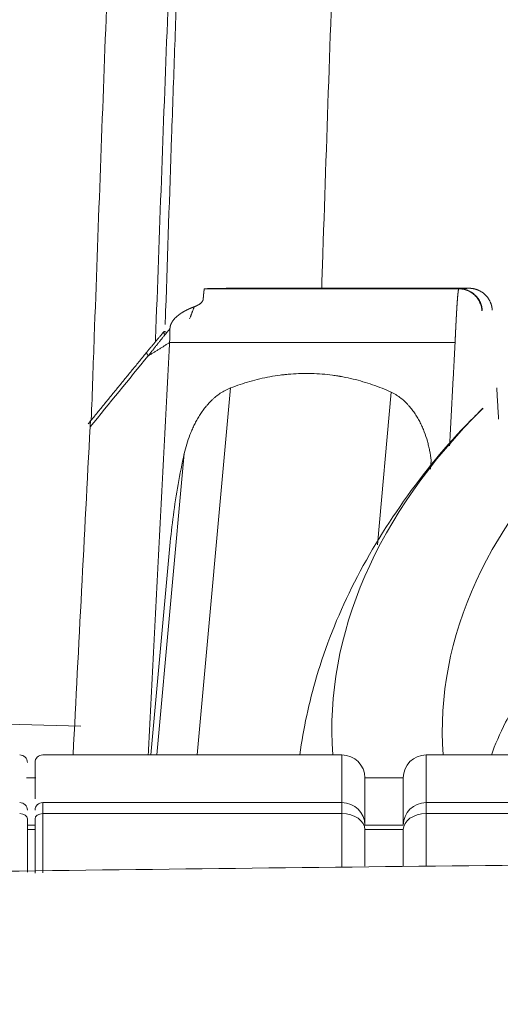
# Model space of a CAD drawing. Header units: millimetres. Extents: x 0 to 594, y 0 to 420.
# Tile 873 of 915: x 483.05 to 486.18, y 164.06 to 170.47. Entities that reach past the tile are written whole.
import ezdxf

# ---------------------------------------------------------------- set-up
doc = ezdxf.new("R2010")
doc.units = ezdxf.units.MM
doc.layers.add('1', color=7, linetype='Continuous', true_color=0xffffff)
doc.styles.add('Arial Unicode MS', font='txt')
doc.dimstyles.get("Standard").update_dxf_attribs({"dimtxt": 0.18, "dimasz": 0.18, "dimexe": 0.18, "dimexo": 0.0625, "dimgap": 0.09, "dimtad": 0, "dimtih": 1, "dimtoh": 1, "dimdec": 4, "dimzin": 0, "dimdsep": 46, "dimtxsty": 'Standard', "dimcen": 0.09, "dimadec": 0, "dimazin": 0, "dimtfac": 1, "dimtdec": 4, "dimtofl": 0, "dimtmove": 0, "dimatfit": 3, "dimfxl": 0, "dimtolj": 1, "dimtzin": 0, "dimarcsym": 0})

# ---------------------------------------------------------------- blocks, each defined once
blk = doc.blocks.new('_U6')
at = {"layer": '1', "color": 18, "lineweight": 13}
for p, q in [((446.3129, 126.736), (446.3129, 199.7401)), ((549.3129, 126.736), (549.3129, 199.7401)), ((446.3129, 197.7401), (549.3129, 197.7401))]:
    blk.add_line(p, q, dxfattribs=at)
at = {"layer": '1', "color": 18}
for points in [[(446.3129, 197.7401), (449.8129, 198.6779), (449.8129, 196.8023)], [(549.3129, 197.7401), (545.8129, 196.8023), (545.8129, 198.6779)]]:
    blk.add_solid(points, dxfattribs=at)
at = {"layer": '1', "color": 18, "linetype": 'Continuous', "lineweight": 13, "char_height": 2.5, "attachment_point": 7, "line_spacing_factor": 1.047437, "style": 'Arial Unicode MS'}
for s, insert in [('\\fArial Unicode MS|b0|i0;\\W1.0000;2.1', (495.6429, 203.4051)), ('\\fArial Unicode MS|b0|i0;\\W1.0000; DEFLATED TUBES WIDTH', (476.111, 198.3625))]:
    blk.add_mtext(s, dxfattribs=dict(at, insert=insert))

msp = doc.modelspace()

# ---------------------------------------------------------------- linework, layer by layer
at = {"layer": '1', "color": 155, "linetype": 'Continuous', "lineweight": 13}
for p, q in [((484.2056, 165.6828), (484.4225, 168.0744)), ((485.3794, 167.0506), (485.4697, 168.0459)), ((483.9428, 165.6826), (484.121, 167.6473)), ((485.725, 167.5454), (485.7303, 167.6035)), ((483.1979, 165.6822), (485.1479, 165.6822)), ((485.6979, 165.6822), (501.4979, 165.6822)), ((485.5479, 165.5322), (485.2979, 165.5322)), ((483.1979, 165.371), (485.1479, 165.371)), ((485.6979, 165.371), (501.4979, 165.371)), ((483.1979, 165.2992), (485.1479, 165.2992)), ((485.6979, 165.2992), (501.4979, 165.2992)), ((483.1479, 165.2242), (483.0979, 165.2242)), ((485.5479, 165.2242), (485.2979, 165.2242)), ((483.1479, 165.1954), (483.0979, 165.1954)), ((485.5479, 165.1954), (485.2979, 165.1954))]:
    msp.add_line(p, q, dxfattribs=at)
at = {"layer": '1', "color": 155, "linetype": 'Continuous', "lineweight": 18}
for p, q in [((484.0273, 167.0458), (483.9036, 165.6827)), ((485.1479, 165.6827), (483.1979, 165.6827)), ((501.4979, 165.6827), (485.6979, 165.6827)), ((483.1542, 165.5327), (483.0917, 165.5327)), ((485.5479, 165.5327), (485.2979, 165.5327))]:
    msp.add_line(p, q, dxfattribs=at)
at = {"layer": '1', "color": 155, "linetype": 'Continuous', "lineweight": 13}
for centre, major_axis, ratio, start_param, end_param in [((493.5926, 165.8385), (8.51, -0.004), 0.529047, 2.656142, 3.177142), ((483.0479, 165.3221), (-0.05, 0), 0.979225, 3.141593, 4.712389), ((483.1979, 165.3221), (-0.05, 0), 0.979225, 4.712389, 6.283185), ((485.1479, 165.2242), (-0.15, 0), 0.979225, 3.141593, 4.712389), ((485.6979, 165.2242), (-0.15, 0), 0.979225, 4.712389, 6.283185), ((483.0479, 165.2646), (-0.05, 0), 0.69197, 3.141593, 4.712389), ((483.1979, 165.2646), (-0.05, 0), 0.69197, 4.712389, 6.283185), ((485.1479, 165.1954), (-0.15, 0), 0.69197, 3.141593, 4.712389), ((485.6979, 165.1954), (-0.15, 0), 0.69197, 4.712389, 6.283185)]:
    msp.add_ellipse(centre, major_axis=major_axis, ratio=ratio, start_param=start_param, end_param=end_param, dxfattribs=at)
at = {"layer": '1', "color": 155, "linetype": 'Continuous', "lineweight": 18}
for centre, major_axis, ratio, start_param, end_param in [((493.5926, 165.8385), (7.79, -0.0037), 0.529047, 2.626379, 3.180308), ((483.0479, 165.6322), (-0.05, 0), 0.999968, 3.141593, 4.712389), ((483.1979, 165.6322), (-0.05, 0), 0.999968, 4.712389, 6.283185), ((485.1479, 165.5322), (-0.15, 0), 0.999968, 3.141593, 4.712389), ((485.6979, 165.5322), (-0.15, 0), 0.999968, 4.712389, 6.283185)]:
    msp.add_ellipse(centre, major_axis=major_axis, ratio=ratio, start_param=start_param, end_param=end_param, dxfattribs=at)
at = {"layer": '1', "color": 155, "linetype": 'Continuous', "lineweight": 13}
for points, knots in [([(485.5473, 182.2125), (485.5161, 181.5399), (485.4854, 180.8572), (485.4397, 179.8177), (485.4094, 179.1195), (485.3795, 178.4107), (485.3498, 177.6965), (485.335, 177.3368), (485.3056, 176.6118), (485.291, 176.2465), (485.2473, 175.1424), (485.2186, 174.3953), (485.1618, 172.8787), (485.1338, 172.1092), (485.0783, 170.5477), (485.051, 169.7557), (485.0213, 168.8763), (485.0188, 168.8003), (485.0162, 168.7242)], [0, 0, 0, 0, 0.164082, 0.164082, 0.246124, 0.328165, 0.328165, 0.410206, 0.410206, 0.492247, 0.492247, 0.656329, 0.656329, 0.820412, 0.820412, 0.984494, 0.984494, 1, 1, 1, 1]), ([(484.5213, 181.7243), (484.3909, 178.9171), (484.2708, 176.0346), (484.1318, 172.3341), (484.0977, 171.4029), (484.0645, 170.464), (484.0513, 170.0878), (484.0447, 169.8994), (484.025, 169.3333), (484.011, 168.9254), (483.9972, 168.5162), (483.9962, 168.4869)], [0, 0, 0, 0, 0.662402, 0.662402, 0.828003, 0.869403, 0.869403, 0.910803, 0.910803, 0.993604, 1, 1, 1, 1]), ([(485.8857, 168.3696), (485.8857, 168.3705), (485.8858, 168.3723), (485.886, 168.3751), (485.8861, 168.3778), (485.8862, 168.3805), (485.8863, 168.3832), (485.8864, 168.3858), (485.8866, 168.3885), (485.8867, 168.3911), (485.8868, 168.3938), (485.8869, 168.3964), (485.887, 168.399), (485.8872, 168.4016), (485.8873, 168.4042), (485.8874, 168.4068), (485.8875, 168.4094), (485.8876, 168.4119), (485.8877, 168.4144), (485.8879, 168.417), (485.888, 168.4195), (485.8881, 168.422), (485.8882, 168.4245), (485.8883, 168.427), (485.8884, 168.4294), (485.8886, 168.4319), (485.8887, 168.4343), (485.8888, 168.4368), (485.8889, 168.4392), (485.889, 168.4416), (485.8891, 168.444), (485.8892, 168.4463), (485.8894, 168.4487), (485.8895, 168.4511), (485.8896, 168.4534), (485.8897, 168.4558), (485.8898, 168.4581), (485.8899, 168.4604), (485.89, 168.4627), (485.8901, 168.465), (485.8902, 168.4672), (485.8904, 168.4695), (485.8905, 168.4717), (485.8906, 168.474), (485.8907, 168.4762), (485.8908, 168.4784), (485.8909, 168.4806), (485.891, 168.4828), (485.8911, 168.485), (485.8912, 168.4871), (485.8913, 168.4893), (485.8915, 168.4914), (485.8916, 168.4936), (485.8917, 168.4957), (485.8918, 168.4978), (485.8919, 168.4999), (485.892, 168.502), (485.8921, 168.504), (485.8922, 168.5061), (485.8923, 168.5081), (485.8924, 168.5102), (485.8925, 168.5122), (485.8926, 168.5142), (485.8927, 168.5162), (485.8928, 168.5182), (485.8929, 168.5202), (485.893, 168.5221), (485.8931, 168.5241), (485.8933, 168.526), (485.8934, 168.528), (485.8935, 168.5299), (485.8936, 168.5318), (485.8937, 168.5337), (485.8938, 168.5356), (485.8939, 168.5374), (485.894, 168.5393), (485.8941, 168.5411), (485.8942, 168.543), (485.8943, 168.5448), (485.8944, 168.5466), (485.8945, 168.5484), (485.8946, 168.5502), (485.8947, 168.552), (485.8948, 168.5538), (485.8949, 168.5555), (485.895, 168.5573), (485.8951, 168.559), (485.8952, 168.5607), (485.8953, 168.5624), (485.8954, 168.5641), (485.8955, 168.5658), (485.8956, 168.5675), (485.8957, 168.5692), (485.8957, 168.5708), (485.8958, 168.5725), (485.8959, 168.5741), (485.896, 168.5757), (485.8961, 168.5774), (485.8962, 168.579), (485.8963, 168.5806), (485.8964, 168.5821), (485.8965, 168.5837), (485.8966, 168.5853), (485.8967, 168.5868), (485.8968, 168.5883), (485.8969, 168.5899), (485.897, 168.5914), (485.8971, 168.5929), (485.8972, 168.5944), (485.8973, 168.5959), (485.8973, 168.5973), (485.8974, 168.5988), (485.8975, 168.6003), (485.8976, 168.6017), (485.8977, 168.6031), (485.8978, 168.6045), (485.8979, 168.606), (485.898, 168.6074), (485.8981, 168.6087), (485.8982, 168.6101), (485.8982, 168.6115), (485.8983, 168.6129), (485.8984, 168.6142), (485.8985, 168.6155), (485.8986, 168.6169), (485.8987, 168.6182), (485.8988, 168.6195), (485.8989, 168.6208), (485.899, 168.6221), (485.899, 168.6233), (485.8991, 168.6246), (485.8992, 168.6259), (485.8993, 168.6271), (485.8994, 168.6289), (485.8996, 168.6311), (485.8998, 168.6338), (485.9, 168.6364), (485.9001, 168.639), (485.9003, 168.6416), (485.9005, 168.6441), (485.9007, 168.6466), (485.9009, 168.6491), (485.9011, 168.6515), (485.9013, 168.6539), (485.9014, 168.6562), (485.9016, 168.6585), (485.9018, 168.6607), (485.902, 168.6629), (485.9022, 168.6651), (485.9023, 168.6672), (485.9025, 168.6693), (485.9027, 168.6713), (485.9029, 168.6733), (485.9031, 168.6753), (485.9032, 168.6772), (485.9034, 168.6791), (485.9036, 168.6809), (485.9038, 168.6827), (485.9039, 168.6845), (485.9041, 168.6862), (485.9043, 168.6879), (485.9045, 168.6895), (485.9046, 168.6911), (485.9048, 168.6926), (485.905, 168.6941), (485.9051, 168.6956), (485.9053, 168.697), (485.9055, 168.6984), (485.9057, 168.6997), (485.9058, 168.701), (485.906, 168.7023), (485.9062, 168.7035), (485.9063, 168.7046), (485.9065, 168.7057), (485.9066, 168.7068), (485.9068, 168.7079), (485.907, 168.7089), (485.9071, 168.7098), (485.9073, 168.7107), (485.9075, 168.7116), (485.9076, 168.7124), (485.9078, 168.7132), (485.9079, 168.714), (485.9081, 168.7147), (485.9083, 168.7153), (485.9084, 168.7159), (485.9086, 168.7165), (485.9087, 168.7171), (485.9089, 168.7175), (485.909, 168.718), (485.9092, 168.7184), (485.9093, 168.7188), (485.9095, 168.7191), (485.9096, 168.7194), (485.9098, 168.7196), (485.9099, 168.7198), (485.9101, 168.72), (485.9102, 168.7201), (485.9104, 168.7201), (485.9105, 168.7201), (485.9105, 168.7202)], [0, 0, 0, 0, 0.004176, 0.008346, 0.01251, 0.016669, 0.020821, 0.024968, 0.029109, 0.033244, 0.037373, 0.041496, 0.045613, 0.049725, 0.053831, 0.057931, 0.062025, 0.066113, 0.070195, 0.074272, 0.078343, 0.082407, 0.086466, 0.09052, 0.094567, 0.098608, 0.102644, 0.106674, 0.110698, 0.114716, 0.118728, 0.122734, 0.126735, 0.130729, 0.134718, 0.138701, 0.142678, 0.14665, 0.150615, 0.154575, 0.158529, 0.162476, 0.166419, 0.170355, 0.174285, 0.17821, 0.182128, 0.186041, 0.189948, 0.193849, 0.197745, 0.201634, 0.205518, 0.209396, 0.213267, 0.217134, 0.220994, 0.224848, 0.228697, 0.232539, 0.236376, 0.240207, 0.244032, 0.247852, 0.251665, 0.255473, 0.259275, 0.263071, 0.266861, 0.270645, 0.274423, 0.278196, 0.281963, 0.285723, 0.289478, 0.293228, 0.296971, 0.300708, 0.30444, 0.308166, 0.311886, 0.3156, 0.319308, 0.32301, 0.326707, 0.330398, 0.334083, 0.337762, 0.341435, 0.345102, 0.348764, 0.352419, 0.356069, 0.359713, 0.363351, 0.366983, 0.37061, 0.37423, 0.377845, 0.381454, 0.385057, 0.388654, 0.392246, 0.395831, 0.399411, 0.402984, 0.406552, 0.410115, 0.413671, 0.417221, 0.420766, 0.424305, 0.427837, 0.431364, 0.434886, 0.438401, 0.441911, 0.445414, 0.448912, 0.452404, 0.45589, 0.45937, 0.462845, 0.466313, 0.469776, 0.473233, 0.476684, 0.480129, 0.483569, 0.487002, 0.49043, 0.493852, 0.497268, 0.500678, 0.508293, 0.515907, 0.523519, 0.53113, 0.538739, 0.546347, 0.553953, 0.561557, 0.56916, 0.576762, 0.584362, 0.59196, 0.599557, 0.607152, 0.614746, 0.622338, 0.629929, 0.637518, 0.645106, 0.652692, 0.660277, 0.66786, 0.675441, 0.683021, 0.6906, 0.698177, 0.705752, 0.713326, 0.720899, 0.728469, 0.736039, 0.743607, 0.751173, 0.758737, 0.766301, 0.773862, 0.781422, 0.788981, 0.796538, 0.804094, 0.811648, 0.8192, 0.826751, 0.8343, 0.841848, 0.849395, 0.856939, 0.864483, 0.872024, 0.879565, 0.887103, 0.89464, 0.902176, 0.90971, 0.917243, 0.924774, 0.932303, 0.939831, 0.947358, 0.954883, 0.962406, 0.969928, 0.977448, 0.984967, 0.992484, 1, 1, 1, 1]), ([(484.1552, 168.5245), (484.1554, 168.5248), (484.1566, 168.528), (484.1587, 168.5333), (484.1613, 168.54), (484.1637, 168.5462), (484.1662, 168.5525), (484.1689, 168.5595), (484.1716, 168.5664), (484.1741, 168.573), (484.1766, 168.5794), (484.179, 168.5857), (484.1812, 168.5917), (484.1834, 168.5975), (484.1849, 168.6014), (484.1856, 168.6033)], [0, 0, 0, 0, 0.01081, 0.120482, 0.205356, 0.265403, 0.357116, 0.446314, 0.532993, 0.61715, 0.698782, 0.777885, 0.854457, 0.928496, 1, 1, 1, 1]), ([(483.9948, 168.4203), (483.9931, 168.4181), (483.9895, 168.4138), (483.9843, 168.4074), (483.9791, 168.4011), (483.9739, 168.3947), (483.9688, 168.3884), (483.9637, 168.3821), (483.9586, 168.3758), (483.9536, 168.3696), (483.9486, 168.3633), (483.9437, 168.3571), (483.9387, 168.3509), (483.9339, 168.3448), (483.929, 168.3386), (483.9243, 168.3325), (483.9195, 168.3264), (483.9148, 168.3204), (483.9101, 168.3143), (483.9055, 168.3083), (483.9009, 168.3023), (483.8963, 168.2963), (483.8918, 168.2904), (483.8888, 168.2864), (483.8873, 168.2844)], [0, 0, 0, 0, 0.048036, 0.095822, 0.143356, 0.190642, 0.23768, 0.284472, 0.331017, 0.377316, 0.42337, 0.469178, 0.514743, 0.560063, 0.605141, 0.649976, 0.694568, 0.73892, 0.783031, 0.826901, 0.870533, 0.913926, 0.957082, 1, 1, 1, 1]), ([(485.1479, 165.371), (485.1479, 165.4208), (485.1479, 165.4647), (485.1479, 165.5121), (485.1479, 165.5212), (485.1479, 165.5386), (485.1479, 165.5637), (485.1479, 165.5854), (485.1479, 165.6017), (485.1479, 165.6048), (485.1479, 165.6109), (485.1479, 165.6198), (485.1479, 165.6386), (485.1479, 165.6513), (485.1479, 165.6723), (485.1479, 165.6803), (485.1479, 165.6822)], [0, 0, 0, 0, 0.25, 0.25, 0.3125, 0.3125, 0.375, 0.5, 0.5, 0.53125, 0.53125, 0.5625, 0.625, 0.75, 0.75, 1, 1, 1, 1]), ([(485.6979, 165.6822), (485.6979, 165.6803), (485.6979, 165.6723), (485.6979, 165.6548), (485.6979, 165.6509), (485.6979, 165.6424), (485.6979, 165.6286), (485.6979, 165.6113), (485.6979, 165.5951), (485.6979, 165.5917), (485.6979, 165.5849), (485.6979, 165.5743), (485.6979, 165.5476), (485.6979, 165.5215), (485.6979, 165.4646), (485.6979, 165.4208), (485.6979, 165.371)], [0, 0, 0, 0, 0.25, 0.25, 0.3125, 0.3125, 0.375, 0.5, 0.5, 0.53125, 0.53125, 0.5625, 0.625, 0.75, 0.75, 1, 1, 1, 1]), ([(483.1979, 165.371), (483.1979, 165.371), (483.1979, 165.3709), (483.1979, 165.3707), (483.1979, 165.3705), (483.1979, 165.3699), (483.1979, 165.3686), (483.1979, 165.3674), (483.1979, 165.3648), (483.1979, 165.3609), (483.1979, 165.3561), (483.1979, 165.3522), (483.1979, 165.3508), (483.1979, 165.348), (483.1979, 165.3465), (483.1979, 165.342), (483.1979, 165.3387), (483.1979, 165.3318), (483.1979, 165.3282), (483.1979, 165.3167), (483.1979, 165.3083), (483.1979, 165.2992)], [0, 0, 0, 0, 0.007812, 0.007812, 0.015625, 0.03125, 0.0625, 0.125, 0.125, 0.25, 0.375, 0.375, 0.4375, 0.4375, 0.5, 0.5, 0.625, 0.625, 0.75, 0.75, 1, 1, 1, 1]), ([(485.1479, 165.2992), (485.1479, 165.2994), (485.1479, 165.2995), (485.1479, 165.2998), (485.1479, 165.3002), (485.1479, 165.3012), (485.1479, 165.3032), (485.1479, 165.307), (485.1479, 165.3102), (485.1479, 165.3165), (485.1479, 165.3245), (485.1479, 165.3317), (485.1479, 165.3369), (485.1479, 165.3386), (485.1479, 165.3418), (485.1479, 165.3434), (485.1479, 165.348), (485.1479, 165.3508), (485.1479, 165.3547), (485.1479, 165.356), (485.1479, 165.3584), (485.1479, 165.3596), (485.1479, 165.365), (485.1479, 165.3685), (485.1479, 165.371)], [0, 0, 0, 0, 0.003906, 0.003906, 0.007812, 0.015625, 0.03125, 0.0625, 0.125, 0.125, 0.25, 0.375, 0.375, 0.4375, 0.4375, 0.5, 0.5, 0.625, 0.625, 0.6875, 0.6875, 0.75, 0.75, 1, 1, 1, 1]), ([(485.6979, 165.371), (485.6979, 165.371), (485.6979, 165.371), (485.6979, 165.3709), (485.6979, 165.3708), (485.6979, 165.3705), (485.6979, 165.3699), (485.6979, 165.3686), (485.6979, 165.3674), (485.6979, 165.3648), (485.6979, 165.3609), (485.6979, 165.3561), (485.6979, 165.3522), (485.6979, 165.3508), (485.6979, 165.348), (485.6979, 165.3465), (485.6979, 165.342), (485.6979, 165.3387), (485.6979, 165.3336), (485.6979, 165.3318), (485.6979, 165.3282), (485.6979, 165.3263), (485.6979, 165.3167), (485.6979, 165.3083), (485.6979, 165.2992)], [0, 0, 0, 0, 0.003906, 0.003906, 0.007813, 0.015625, 0.03125, 0.0625, 0.125, 0.125, 0.25, 0.375, 0.375, 0.4375, 0.4375, 0.5, 0.5, 0.625, 0.625, 0.6875, 0.6875, 0.75, 0.75, 1, 1, 1, 1]), ([(483.1979, 165.2992), (483.1979, 165.2513), (483.1979, 165.1538), (483.1979, 165.0531), (483.1979, 164.9891), (483.1979, 164.9763), (483.1979, 164.9505), (483.1979, 164.934), (483.1979, 164.9173), (483.1979, 164.9136)], [0, 0, 0, 0, 0.38901, 0.778021, 0.778021, 0.875274, 0.875274, 0.972526, 1, 1, 1, 1]), ([(485.1479, 164.9539), (485.1479, 164.9701), (485.1479, 165.0375), (485.1479, 165.1538), (485.1479, 165.2513), (485.1479, 165.2992)], [0, 0, 0, 0, 0.135882, 0.567941, 1, 1, 1, 1]), ([(485.6979, 165.2992), (485.6979, 165.2513), (485.6979, 165.1538), (485.6979, 165.0531), (485.6979, 164.9892), (485.6979, 164.9763), (485.6979, 164.9612), (485.6979, 164.959), (485.6979, 164.9568)], [0, 0, 0, 0, 0.43611, 0.87222, 0.87222, 0.981247, 0.981247, 1, 1, 1, 1])]:
    msp.add_open_spline(points, degree=3, knots=knots, dxfattribs=at)
at = {"layer": '1', "color": 155, "linetype": 'Continuous', "lineweight": 18}
for points, degree, knots in [([(483.5145, 167.8652), (483.5209, 168.0462), (483.5274, 168.2273), (483.5589, 169.0981), (483.5845, 169.7878), (483.6373, 171.1671), (483.6645, 171.8567), (483.6924, 172.5464)], 3, [0, 0, 0, 0, 0.116022, 0.116022, 0.558011, 0.558011, 1, 1, 1, 1]), ([(483.933, 168.3755), (483.9332, 168.3811), (483.9334, 168.3867), (483.9585, 169.0818), (483.9842, 169.7712), (484.0369, 171.15), (484.064, 171.8394), (484.092, 172.5288)], 3, [0, 0, 0, 0, 0.004046, 0.004046, 0.502023, 0.502023, 1, 1, 1, 1]), ([(484.2521, 168.7202), (484.2521, 168.7201), (484.2521, 168.7201), (484.252, 168.7201), (484.2519, 168.7201), (484.2519, 168.72), (484.2518, 168.72), (484.2518, 168.7199), (484.2517, 168.7198), (484.2516, 168.7197), (484.2516, 168.7196), (484.2515, 168.7194), (484.2515, 168.7193), (484.2514, 168.7191), (484.2513, 168.719), (484.2513, 168.7188), (484.2512, 168.7186), (484.2511, 168.7183), (484.2511, 168.7181), (484.251, 168.7179), (484.2509, 168.7176), (484.2509, 168.7173), (484.2508, 168.7171), (484.2507, 168.7167), (484.2507, 168.7164), (484.2506, 168.7161), (484.2505, 168.7158), (484.2504, 168.7154), (484.2504, 168.715), (484.2503, 168.7146), (484.2502, 168.7142), (484.2502, 168.7138), (484.2501, 168.7134), (484.25, 168.7129), (484.2499, 168.7125), (484.2499, 168.712), (484.2498, 168.7115), (484.2497, 168.711), (484.2496, 168.7105), (484.2495, 168.7099), (484.2495, 168.7094), (484.2494, 168.7088), (484.2493, 168.7082), (484.2492, 168.7076), (484.2491, 168.707), (484.2491, 168.7064), (484.249, 168.7057), (484.2489, 168.7051), (484.2488, 168.7044), (484.2487, 168.7037), (484.2486, 168.703), (484.2485, 168.7023), (484.2485, 168.7016), (484.2484, 168.7008), (484.2483, 168.7), (484.2482, 168.6993), (484.2481, 168.6985), (484.248, 168.6977), (484.2479, 168.6968), (484.2478, 168.696), (484.2477, 168.6951), (484.2476, 168.6942), (484.2475, 168.6934), (484.2475, 168.6924), (484.2474, 168.6915), (484.2473, 168.6906), (484.2472, 168.6896), (484.2471, 168.6887), (484.247, 168.6877), (484.2469, 168.6867), (484.2468, 168.6857), (484.2467, 168.6846), (484.2466, 168.6836), (484.2465, 168.6825), (484.2464, 168.6814), (484.2463, 168.6803), (484.2462, 168.6792), (484.2461, 168.6781), (484.246, 168.6769), (484.2459, 168.6758), (484.2458, 168.6746), (484.2457, 168.6734), (484.2455, 168.6722), (484.2454, 168.671), (484.2453, 168.6697), (484.2452, 168.6684), (484.2451, 168.6672), (484.245, 168.6659), (484.2449, 168.6646), (484.2448, 168.6632), (484.2447, 168.6619), (484.2446, 168.6605), (484.2445, 168.6592), (484.2443, 168.6578), (484.2442, 168.6564), (484.2441, 168.6549), (484.244, 168.6535), (484.2439, 168.6525), (484.2439, 168.652)], 3, [0, 0, 0, 0, 0.009911, 0.019833, 0.029765, 0.039708, 0.049662, 0.059626, 0.069601, 0.079586, 0.089583, 0.099589, 0.109607, 0.119635, 0.129674, 0.139723, 0.149783, 0.159854, 0.169935, 0.180027, 0.19013, 0.200243, 0.210367, 0.220501, 0.230646, 0.240802, 0.250968, 0.261146, 0.271333, 0.281532, 0.291741, 0.30196, 0.312191, 0.322431, 0.332683, 0.342945, 0.353218, 0.363502, 0.373796, 0.384101, 0.394416, 0.404742, 0.415079, 0.425426, 0.435784, 0.446153, 0.456532, 0.466922, 0.477323, 0.487734, 0.498156, 0.508589, 0.519032, 0.529486, 0.53995, 0.550425, 0.560911, 0.571408, 0.581915, 0.592432, 0.602961, 0.6135, 0.62405, 0.63461, 0.645181, 0.655763, 0.666355, 0.676958, 0.687571, 0.698196, 0.708831, 0.719476, 0.730132, 0.740799, 0.751477, 0.762165, 0.772864, 0.783573, 0.794293, 0.805024, 0.815766, 0.826518, 0.83728, 0.848054, 0.858838, 0.869633, 0.880438, 0.891254, 0.902081, 0.912918, 0.923766, 0.934624, 0.945494, 0.956374, 0.967264, 0.978166, 0.989077, 1, 1, 1, 1]), ([(485.041, 168.7238), (484.8878, 168.7238), (484.7502, 168.7237), (484.615, 168.7236), (484.4136, 168.7235), (484.3066, 168.7232), (484.3044, 168.7231)], 2, [0, 0, 0, 0.25, 0.25, 0.5, 0.75, 1, 1, 1]), ([(486.1281, 168.5817), (486.1281, 168.5822), (486.128, 168.5831), (486.1279, 168.5846), (486.1278, 168.5861), (486.1276, 168.5877), (486.1275, 168.5893), (486.1273, 168.591), (486.1271, 168.5927), (486.1268, 168.5945), (486.1265, 168.5964), (486.1262, 168.5983), (486.1259, 168.6002), (486.1255, 168.6022), (486.1251, 168.6043), (486.1246, 168.6064), (486.1241, 168.6085), (486.1235, 168.6108), (486.1229, 168.613), (486.1223, 168.6153), (486.1216, 168.6177), (486.1208, 168.6201), (486.1199, 168.6226), (486.119, 168.6251), (486.1181, 168.6276), (486.117, 168.6302), (486.1159, 168.6328), (486.1142, 168.6368), (486.1117, 168.6418), (486.1085, 168.6478), (486.1051, 168.6534), (486.1017, 168.6585), (486.0983, 168.6632), (486.095, 168.6675), (486.0917, 168.6715), (486.0885, 168.675), (486.0855, 168.6782), (486.0817, 168.682), (486.0769, 168.6864), (486.0711, 168.6912), (486.0651, 168.6957), (486.0591, 168.6998), (486.053, 168.7035), (486.0469, 168.7069), (486.0408, 168.7098), (486.0359, 168.712), (486.0322, 168.7135), (486.0296, 168.7145), (486.027, 168.7154), (486.0244, 168.7163), (486.0218, 168.7171), (486.0191, 168.7179), (486.0165, 168.7187), (486.0139, 168.7193), (486.0112, 168.72), (486.0086, 168.7206), (486.006, 168.7211), (486.0033, 168.7216), (486.0007, 168.722), (485.9981, 168.7224), (485.9955, 168.7227), (485.9928, 168.723), (485.9902, 168.7233), (485.9876, 168.7235), (485.985, 168.7236), (485.9824, 168.7238), (485.9799, 168.7238), (485.9782, 168.7238), (485.9773, 168.7238)], 3, [0, 0, 0, 0, 0.006377, 0.012997, 0.019864, 0.026979, 0.034344, 0.041962, 0.049834, 0.057963, 0.06635, 0.074999, 0.083911, 0.093088, 0.102532, 0.112246, 0.122231, 0.13249, 0.143024, 0.153835, 0.164925, 0.176296, 0.187949, 0.199886, 0.212108, 0.224615, 0.23741, 0.250492, 0.282341, 0.312774, 0.341737, 0.36918, 0.395065, 0.419359, 0.442036, 0.463076, 0.482463, 0.500187, 0.5342, 0.56747, 0.599966, 0.631659, 0.662527, 0.692551, 0.721716, 0.750012, 0.761887, 0.773722, 0.785515, 0.797265, 0.808971, 0.820632, 0.832245, 0.843811, 0.855326, 0.866791, 0.878204, 0.889563, 0.900868, 0.912118, 0.923311, 0.934447, 0.945523, 0.956541, 0.967498, 0.978394, 0.989228, 1, 1, 1, 1]), ([(484.1856, 168.6033), (484.1848, 168.603), (484.1834, 168.6024), (484.1812, 168.6016), (484.179, 168.6007), (484.1768, 168.5998), (484.1746, 168.599), (484.1724, 168.5981), (484.1703, 168.5972), (484.1682, 168.5964), (484.1661, 168.5955), (484.164, 168.5946), (484.1619, 168.5937), (484.1598, 168.5928), (484.1578, 168.5919), (484.1558, 168.591), (484.1537, 168.5901), (484.1517, 168.5892), (484.1497, 168.5883), (484.1478, 168.5874), (484.1458, 168.5865), (484.1439, 168.5855), (484.1419, 168.5846), (484.14, 168.5837), (484.1381, 168.5827), (484.1362, 168.5818), (484.1344, 168.5809), (484.1325, 168.5799), (484.1307, 168.5789), (484.1288, 168.578), (484.127, 168.577), (484.1252, 168.5761), (484.1234, 168.5751), (484.1217, 168.5741), (484.1199, 168.5731), (484.1182, 168.5722), (484.1165, 168.5712), (484.1148, 168.5702), (484.1131, 168.5692), (484.1114, 168.5682), (484.1097, 168.5672), (484.1081, 168.5662), (484.1064, 168.5652), (484.1048, 168.5641), (484.1032, 168.5631), (484.1016, 168.5621), (484.1001, 168.5611), (484.0985, 168.56), (484.097, 168.559), (484.0954, 168.5579), (484.0939, 168.5569), (484.0924, 168.5558), (484.0909, 168.5548), (484.0895, 168.5537), (484.088, 168.5527), (484.0866, 168.5516), (484.0852, 168.5505), (484.0837, 168.5494), (484.0824, 168.5483), (484.0776, 168.5446), (484.0698, 168.538), (484.0599, 168.5284), (484.0513, 168.5185), (484.0459, 168.5112), (484.0428, 168.5065), (484.0417, 168.5047), (484.0406, 168.5028), (484.0395, 168.501), (484.0385, 168.4992), (484.0375, 168.4973), (484.0366, 168.4955), (484.0357, 168.4937), (484.0348, 168.4918), (484.0341, 168.49), (484.0333, 168.4882), (484.0326, 168.4863), (484.0319, 168.4845), (484.0313, 168.4827), (484.0308, 168.4808), (484.0302, 168.479), (484.0298, 168.4772), (484.0293, 168.4754), (484.0289, 168.4736), (484.0286, 168.4717), (484.0283, 168.4699), (484.028, 168.4681), (484.0278, 168.4663), (484.0277, 168.4645), (484.0276, 168.4627), (484.0275, 168.4615), (484.0275, 168.4609)], 3, [0, 0, 0, 0, 0.00946, 0.018887, 0.02828, 0.037641, 0.046969, 0.056264, 0.065527, 0.074757, 0.083955, 0.093121, 0.102255, 0.111357, 0.120428, 0.129468, 0.138476, 0.147453, 0.156399, 0.165314, 0.174199, 0.183053, 0.191877, 0.200672, 0.209436, 0.21817, 0.226875, 0.235551, 0.244198, 0.252816, 0.261405, 0.269965, 0.278497, 0.287001, 0.295477, 0.303925, 0.312346, 0.320739, 0.329105, 0.337444, 0.345756, 0.354042, 0.362302, 0.370536, 0.378743, 0.386925, 0.395082, 0.403213, 0.41132, 0.419401, 0.427458, 0.435491, 0.4435, 0.451485, 0.459447, 0.467385, 0.4753, 0.483192, 0.491062, 0.498909, 0.56484, 0.628417, 0.689833, 0.7493, 0.759889, 0.770389, 0.780801, 0.791126, 0.801367, 0.811524, 0.8216, 0.831595, 0.841513, 0.851353, 0.861119, 0.870813, 0.880435, 0.889988, 0.899474, 0.908895, 0.918253, 0.927551, 0.936789, 0.945971, 0.955098, 0.964173, 0.973199, 0.982177, 0.99111, 1, 1, 1, 1]), ([(484.2439, 168.652), (484.2439, 168.6518), (484.2438, 168.6515), (484.2438, 168.651), (484.2437, 168.6505), (484.2436, 168.65), (484.2435, 168.6495), (484.2434, 168.6489), (484.2433, 168.6484), (484.2432, 168.6479), (484.243, 168.6474), (484.2428, 168.6469), (484.2427, 168.6463), (484.2425, 168.6458), (484.2423, 168.6453), (484.2421, 168.6448), (484.2419, 168.6442), (484.2416, 168.6437), (484.2414, 168.6432), (484.2411, 168.6426), (484.2408, 168.6421), (484.2405, 168.6416), (484.2402, 168.641), (484.2399, 168.6405), (484.2396, 168.64), (484.2387, 168.6385), (484.237, 168.6362), (484.2343, 168.633), (484.2312, 168.6297), (484.2276, 168.6265), (484.2236, 168.6233), (484.2193, 168.6202), (484.2145, 168.6172), (484.2106, 168.6148), (484.2076, 168.6132), (484.2058, 168.6122), (484.2039, 168.6113), (484.202, 168.6103), (484.2001, 168.6094), (484.1981, 168.6085), (484.1961, 168.6076), (484.1941, 168.6067), (484.192, 168.6058), (484.1899, 168.6049), (484.1878, 168.6041), (484.1863, 168.6035), (484.1856, 168.6033)], 3, [0, 0, 0, 0, 0.010407, 0.020808, 0.031204, 0.041595, 0.051982, 0.062367, 0.072749, 0.08313, 0.093512, 0.103893, 0.114277, 0.124662, 0.135051, 0.145445, 0.155843, 0.166247, 0.176658, 0.187076, 0.197503, 0.207939, 0.218386, 0.228843, 0.239313, 0.249795, 0.31242, 0.374938, 0.437531, 0.500383, 0.562871, 0.625184, 0.6875, 0.749997, 0.770946, 0.791852, 0.812721, 0.83356, 0.854376, 0.875175, 0.895964, 0.91675, 0.93754, 0.958341, 0.979158, 1, 1, 1, 1]), ([(484.0275, 168.4609), (484.0268, 168.46), (484.0254, 168.4582), (484.0234, 168.4556), (484.0213, 168.4531), (484.0193, 168.4505), (484.0172, 168.4479), (484.0152, 168.4453), (484.0131, 168.4428), (484.0111, 168.4402), (484.0091, 168.4377), (484.007, 168.4352), (484.005, 168.4327), (484.0029, 168.4302), (484.0009, 168.4277), (483.9989, 168.4252), (483.9969, 168.4227), (483.9955, 168.4211), (483.9948, 168.4203)], 3, [0, 0, 0, 0, 0.063701, 0.127239, 0.190614, 0.253827, 0.316878, 0.379768, 0.442499, 0.50507, 0.567483, 0.629738, 0.691836, 0.753778, 0.815564, 0.877196, 0.938675, 1, 1, 1, 1]), ([(483.8859, 168.2841), (483.8858, 168.2843), (483.8855, 168.2847), (483.885, 168.2853), (483.8846, 168.2859), (483.8841, 168.2865), (483.8837, 168.287), (483.8833, 168.2876), (483.8829, 168.2882), (483.8825, 168.2887), (483.8821, 168.2893), (483.8817, 168.2898), (483.8813, 168.2904), (483.8809, 168.2909), (483.8806, 168.2914), (483.8802, 168.292), (483.8799, 168.2925), (483.8796, 168.293), (483.8792, 168.2935), (483.8789, 168.294), (483.8786, 168.2945), (483.8783, 168.295), (483.8781, 168.2955), (483.8778, 168.2959), (483.8776, 168.2964), (483.8773, 168.2969), (483.8771, 168.2973), (483.8769, 168.2978), (483.8766, 168.2982), (483.8764, 168.2986), (483.8763, 168.299), (483.8761, 168.2994), (483.8759, 168.2998), (483.8758, 168.3002), (483.8756, 168.3006), (483.8755, 168.301), (483.8754, 168.3014), (483.8753, 168.3017), (483.8752, 168.3021), (483.8751, 168.3024), (483.875, 168.3027), (483.875, 168.3031), (483.8749, 168.3034), (483.8749, 168.3037), (483.8749, 168.304), (483.8749, 168.3043), (483.8749, 168.3045), (483.8749, 168.3048), (483.8749, 168.3051), (483.8749, 168.3053), (483.875, 168.3055), (483.8751, 168.3058), (483.8751, 168.306), (483.8752, 168.3062), (483.8753, 168.3063), (483.8753, 168.3064), (483.8753, 168.3064)], 3, [0, 0, 0, 0, 0.017751, 0.035558, 0.05342, 0.071337, 0.089307, 0.107331, 0.125407, 0.143535, 0.161714, 0.179944, 0.198223, 0.216551, 0.234928, 0.253351, 0.271821, 0.290337, 0.308898, 0.327504, 0.346152, 0.364843, 0.383575, 0.402348, 0.421161, 0.440013, 0.458903, 0.477829, 0.496792, 0.51579, 0.534822, 0.553887, 0.572985, 0.592114, 0.611272, 0.63046, 0.649676, 0.66892, 0.688189, 0.707483, 0.726801, 0.746142, 0.765505, 0.784888, 0.804291, 0.823712, 0.843151, 0.862606, 0.882076, 0.90156, 0.921056, 0.940565, 0.960084, 0.979612, 0.999149, 1, 1, 1, 1]), ([(483.8873, 168.2844), (483.8872, 168.2844), (483.8871, 168.2843), (483.8869, 168.2842), (483.8867, 168.2841), (483.8865, 168.2841), (483.8864, 168.284), (483.8863, 168.284), (483.8862, 168.284), (483.8861, 168.284), (483.886, 168.284), (483.886, 168.2841), (483.8859, 168.2841)], 3, [0, 0, 0, 0, 0.137695, 0.265247, 0.383054, 0.491622, 0.591595, 0.683801, 0.769291, 0.849382, 0.925671, 1, 1, 1, 1]), ([(484.4225, 168.0744), (484.4636, 168.0902), (484.5055, 168.1043), (484.5696, 168.1225), (484.5911, 168.1281), (484.6347, 168.1383), (484.6567, 168.1429), (484.7011, 168.151), (484.7236, 168.1545), (484.7519, 168.1582), (484.7576, 168.1589), (484.7662, 168.1599), (484.769, 168.1602), (484.7748, 168.1609), (484.789, 168.1624), (484.8033, 168.1637), (484.8603, 168.1681), (484.9513, 168.1705), (485.0418, 168.1632), (485.0983, 168.1557), (485.1124, 168.1536), (485.1265, 168.1513), (485.1321, 168.1503), (485.1349, 168.1499), (485.1434, 168.1484), (485.1714, 168.1433), (485.199, 168.1374), (485.2425, 168.1269), (485.264, 168.1211), (485.3065, 168.1086), (485.3275, 168.1019), (485.3897, 168.0802), (485.4301, 168.0639), (485.4697, 168.0459)], 3, [0, 0, 0, 0, 0.125, 0.125, 0.1875, 0.1875, 0.25, 0.25, 0.3125, 0.3125, 0.328125, 0.328125, 0.335938, 0.335938, 0.34375, 0.375, 0.375, 0.5, 0.625, 0.625, 0.65625, 0.664063, 0.664063, 0.671875, 0.671875, 0.6875, 0.75, 0.75, 0.8125, 0.8125, 0.875, 0.875, 1, 1, 1, 1]), ([(484.121, 167.6473), (484.1256, 167.6679), (484.1309, 167.6884), (484.1431, 167.729), (484.15, 167.7492), (484.1596, 167.7742), (484.1616, 167.7792), (484.1657, 167.7891), (484.1678, 167.7941), (484.1742, 167.809), (484.1788, 167.8188), (484.1883, 167.8384), (484.1933, 167.8481), (484.2012, 167.8626), (484.2039, 167.8674), (484.2094, 167.8769), (484.2123, 167.8817), (484.2209, 167.8959), (484.227, 167.9052), (484.2397, 167.9237), (484.2464, 167.9328), (484.2569, 167.9463), (484.2605, 167.9507), (484.2679, 167.9595), (484.2716, 167.9639), (484.2832, 167.9768), (484.2913, 167.9853), (484.304, 167.9976), (484.3083, 168.0016), (484.315, 168.0076), (484.3172, 168.0096), (484.3218, 168.0135), (484.3241, 168.0154), (484.3357, 168.0249), (484.3454, 168.0322), (484.3656, 168.0459), (484.3762, 168.0523), (484.3929, 168.0612), (484.3986, 168.0641), (484.4103, 168.0694), (484.4163, 168.072), (484.4225, 168.0744)], 3, [0, 0, 0, 0, 0.125, 0.125, 0.25, 0.25, 0.28125, 0.28125, 0.3125, 0.3125, 0.375, 0.375, 0.4375, 0.4375, 0.46875, 0.46875, 0.5, 0.5, 0.5625, 0.5625, 0.625, 0.625, 0.65625, 0.65625, 0.6875, 0.6875, 0.75, 0.75, 0.78125, 0.78125, 0.796875, 0.796875, 0.8125, 0.8125, 0.875, 0.875, 0.9375, 0.9375, 0.96875, 0.96875, 1, 1, 1, 1]), ([(485.4697, 168.0459), (485.4756, 168.0432), (485.4814, 168.0403), (485.4925, 168.0343), (485.498, 168.0312), (485.5138, 168.0214), (485.5237, 168.0144), (485.5427, 167.9996), (485.5516, 167.9918), (485.5623, 167.9817), (485.5644, 167.9796), (485.5686, 167.9755), (485.5707, 167.9734), (485.5768, 167.9671), (485.5807, 167.9628), (485.5922, 167.9498), (485.5995, 167.941), (485.6098, 167.9275), (485.6131, 167.9229), (485.6196, 167.9137), (485.6228, 167.9091), (485.632, 167.8951), (485.6378, 167.8856), (485.6488, 167.8665), (485.6539, 167.8569), (485.6613, 167.8422), (485.6637, 167.8373), (485.6683, 167.8275), (485.6705, 167.8226), (485.677, 167.8077), (485.6811, 167.7978), (485.6926, 167.7678), (485.6993, 167.7475), (485.7066, 167.722), (485.708, 167.7169), (485.7107, 167.7067), (485.7145, 167.6913), (485.718, 167.6759), (485.7242, 167.645), (485.7276, 167.6243), (485.7303, 167.6035)], 3, [0, 0, 0, 0, 0.03125, 0.03125, 0.0625, 0.0625, 0.125, 0.125, 0.1875, 0.1875, 0.203125, 0.203125, 0.21875, 0.21875, 0.25, 0.25, 0.3125, 0.3125, 0.34375, 0.34375, 0.375, 0.375, 0.4375, 0.4375, 0.5, 0.5, 0.53125, 0.53125, 0.5625, 0.5625, 0.625, 0.625, 0.75, 0.75, 0.78125, 0.78125, 0.8125, 0.875, 0.875, 1, 1, 1, 1]), ([(486.1692, 167.8704), (486.1689, 167.8745), (486.1682, 167.8876), (486.1669, 167.9096), (486.1654, 167.9364), (486.1638, 167.9633), (486.1623, 167.9902), (486.1607, 168.0171), (486.1592, 168.044), (486.1581, 168.063), (486.1575, 168.073), (486.1574, 168.0741)], 3, [0, 0, 0, 0, 0.060073, 0.19197, 0.323889, 0.455828, 0.587788, 0.719768, 0.85177, 0.983792, 1, 1, 1, 1]), ([(486.0689, 167.941), (486.0425, 167.916), (485.8472, 167.7269), (485.5397, 167.3459), (485.198, 166.7853), (484.9778, 166.2265), (484.8969, 165.8544), (484.8734, 165.6835)], 3, [0, 0, 0, 0, 0.039729, 0.298322, 0.551721, 0.79596, 1, 1, 1, 1]), ([(483.507, 167.8201), (483.5071, 167.8236), (483.5075, 167.8307), (483.5081, 167.8398), (483.5085, 167.8475), (483.509, 167.8536), (483.5092, 167.8559), (483.5093, 167.857)], 3, [0, 0, 0, 0, 0.200613, 0.401422, 0.601467, 0.800644, 1, 1, 1, 1]), ([(484.0271, 167.0445), (484.0331, 167.111), (484.0405, 167.1774), (484.0583, 167.3112), (484.0687, 167.3785), (484.0925, 167.513), (484.106, 167.5802), (484.121, 167.6473)], 3, [0, 0, 0, 0, 0.330376, 0.330376, 0.665188, 0.665188, 1, 1, 1, 1]), ([(486.1221, 165.68), (486.1465, 165.7493), (486.2172, 165.9148), (486.3958, 166.2001), (486.5781, 166.4231), (486.7012, 166.5407), (486.7047, 166.5441)], 3, [0, 0, 0, 0, 0.266124, 0.616395, 0.989019, 1, 1, 1, 1]), ([(483.446, 165.8703), (483.0198, 165.8804), (481.1711, 165.9353), (478.9679, 166.0491), (477.192, 166.171), (476.8345, 166.1969)], 3, [0, 0, 0, 0, 0.193072, 0.837511, 1, 1, 1, 1]), ([(483.1479, 165.3957), (483.1479, 165.4162), (483.1479, 165.4353), (483.1479, 165.472), (483.1479, 165.4894), (483.1479, 165.5133), (483.1479, 165.5246), (483.1479, 165.5352), (483.1479, 165.542), (483.1479, 165.5454), (483.1479, 165.5616), (483.1479, 165.573), (483.1479, 165.5929), (483.1479, 165.6014), (483.1479, 165.6223), (483.1479, 165.6303), (483.1479, 165.6322)], 3, [0, 0, 0, 0, 0.135851, 0.135851, 0.279876, 0.279876, 0.351889, 0.387895, 0.387895, 0.423901, 0.423901, 0.567926, 0.567926, 0.71195, 0.71195, 1, 1, 1, 1]), ([(483.0979, 165.2646), (483.0979, 165.2171), (483.0979, 165.1206), (483.0979, 165.004), (483.0979, 164.9358), (483.0979, 164.9183)], 3, [0, 0, 0, 0, 0.427031, 0.854062, 1, 1, 1, 1]), ([(483.1479, 164.9122), (483.1479, 164.9188), (483.1479, 164.9253), (483.1479, 164.9446), (483.1479, 164.9574), (483.1479, 165.0207), (483.1479, 165.1205), (483.1479, 165.2171), (483.1479, 165.2646)], 3, [0, 0, 0, 0, 0.053876, 0.053876, 0.159001, 0.159001, 0.579501, 1, 1, 1, 1]), ([(485.2979, 165.1954), (485.2979, 165.1488), (485.2979, 165.0701), (485.2979, 164.9893), (485.2979, 164.9569)], 3, [0, 0, 0, 0, 0.602138, 1, 1, 1, 1]), ([(485.5479, 164.9551), (485.5479, 164.9882), (485.5479, 165.0696), (485.5479, 165.1488), (485.5479, 165.1954)], 3, [0, 0, 0, 0, 0.401645, 1, 1, 1, 1]), ([(525.6118, 164.6787), (524.4537, 164.7073), (523.2956, 164.7341), (521.5583, 164.7716), (520.9792, 164.7837), (519.821, 164.8069), (516.9255, 164.8628), (511.7135, 164.9432), (504.7637, 165.0075), (500.1302, 165.0218), (496.655, 165.0218), (495.4966, 165.02), (493.759, 165.0146), (493.1798, 165.0124), (492.0213, 165.007), (490.2837, 164.9977), (488.5461, 164.9843), (486.2293, 164.9628), (485.0709, 164.9503), (481.5959, 164.9075), (476.9628, 164.836), (472.3302, 164.7359), (470.0141, 164.6787)], 3, [0, 0, 0, 0, 0.0625, 0.0625, 0.09375, 0.09375, 0.125, 0.25, 0.375, 0.5, 0.5, 0.5625, 0.5625, 0.59375, 0.59375, 0.625, 0.6875, 0.6875, 0.75, 0.75, 0.875, 1, 1, 1, 1])]:
    msp.add_open_spline(points, degree=degree, knots=knots, dxfattribs=at)
for points, degree in [([(484.3044, 168.7231), (484.2521, 168.7202)], 1), ([(485.9773, 168.7238), (485.5049, 168.7238), (485.041, 168.7238)], 2), ([(483.9868, 168.4398), (483.8744, 168.3052)], 1), ([(484.0275, 168.4609), (484.0267, 168.4324), (484.0259, 168.4019), (484.0251, 168.3696)], 3), ([(484.0251, 168.3696), (483.9546, 167.0331), (483.8856, 165.6827)], 2), ([(484.0251, 168.3696), (483.8873, 168.2844)], 1), ([(483.878, 168.3096), (483.4941, 167.8397)], 1), ([(483.507, 167.8201), (483.4695, 167.1077), (483.4325, 166.3952), (483.396, 165.6827)], 3), ([(485.2979, 165.5322), (485.2979, 165.5303), (485.2979, 165.5145), (485.2979, 165.4551), (485.2979, 165.3602), (485.2979, 165.2734), (485.2979, 165.2242)], 3), ([(485.5479, 165.5322), (485.5479, 165.5303), (485.5479, 165.5145), (485.5479, 165.4551), (485.5479, 165.3602), (485.5479, 165.2734), (485.5479, 165.2242)], 3)]:
    msp.add_open_spline(points, degree=degree, dxfattribs=at)
at = {"layer": '1', "color": 155, "linetype": 'Continuous', "lineweight": 13}
for points, degree in [([(484.2521, 168.7202), (485.9105, 168.7202)], 1), ([(485.9105, 168.7202), (485.9124, 168.7202), (485.9134, 168.7203)], 2), ([(485.9773, 168.7238), (485.9559, 168.7226), (485.9346, 168.7215), (485.9134, 168.7203)], 3), ([(484.0251, 168.3696), (484.6453, 168.3696), (485.2655, 168.3696), (485.8857, 168.3696)], 3), ([(485.8502, 167.6976), (485.8677, 168.0308), (485.8854, 168.3632)], 2), ([(485.8857, 168.3696), (485.8856, 168.3675), (485.8855, 168.3654), (485.8854, 168.3632)], 3), ([(483.8851, 168.2831), (483.7591, 168.1288), (483.633, 167.9745), (483.507, 167.8201)], 3), ([(483.8859, 168.2841), (483.8857, 168.2838), (483.8854, 168.2834), (483.8851, 168.2831)], 3)]:
    msp.add_open_spline(points, degree=degree, dxfattribs=at)
for points, weights in [([(485.9105, 168.7202), (486.0544, 168.7201), (486.0604, 168.5763)], [1, 0.721501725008, 1]), ([(485.9134, 168.7203), (486.0558, 168.7203), (486.0632, 168.5781)], [1, 0.725247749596, 1]), ([(484.0035, 168.4373), (483.9895, 168.4437), (483.9868, 168.4398)], [0.792499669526, 0.792499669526, 0.83496318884])]:
    msp.add_rational_spline(points, weights, degree=2, dxfattribs=at)
at = {"layer": '1', "color": 155, "linetype": 'Continuous', "lineweight": 18}
msp.add_rational_spline([(483.9868, 168.4398), (483.9839, 168.4355), (483.9948, 168.4203)], [0.83496318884, 0.886367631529, 1], degree=2, dxfattribs=at)

# ---------------------------------------------------------------- dimensions: what is measured, and where the dimension line sits
at = {"layer": '1', "color": 18, "linetype": 'Continuous', "lineweight": 13}
dim = msp.add_linear_dim(base=(549.3129, 197.7401), p1=(446.3129, 126.736), p2=(549.3129, 126.736), text=' <> \\P\\fArial Unicode MS|b0|i0;\\C18;{\\H1.00x;\\fArial Unicode MS|b0|i0; DEFLATED TUBES WIDTH\\fArial Unicode MS|b0|i0;}\\C18;', dimstyle='Standard', override={"dimtxt": 2.5, "dimasz": 3.5, "dimexe": 2, "dimexo": 0, "dimgap": 1.25, "dimtad": 1, "dimtih": 1, "dimtoh": 0, "dimdec": 1, "dimlfac": 0.02, "dimzin": 8, "dimdsep": 46, "dimlunit": 2, "dimtxsty": 'Arial Unicode MS', "dimsah": 1, "dimse1": 0, "dimse2": 0, "dimsd1": 0, "dimsd2": 0, "dimclrd": 18, "dimclre": 18, "dimclrt": 18, "dimtol": 0, "dimtm": -0.1, "dimtfac": 1.4, "dimtdec": 2, "dimtofl": 1, "dimtmove": 0, "dimtzin": 8, "dimlwd": 13, "dimlwe": 13}, dxfattribs=at)
dim.commit()
dim.dimension.update_dxf_attribs({"geometry": '_U6', "text_midpoint": (497.8129, 197.7401), "dimtype": 160})

doc.saveas('drawing.dxf')
